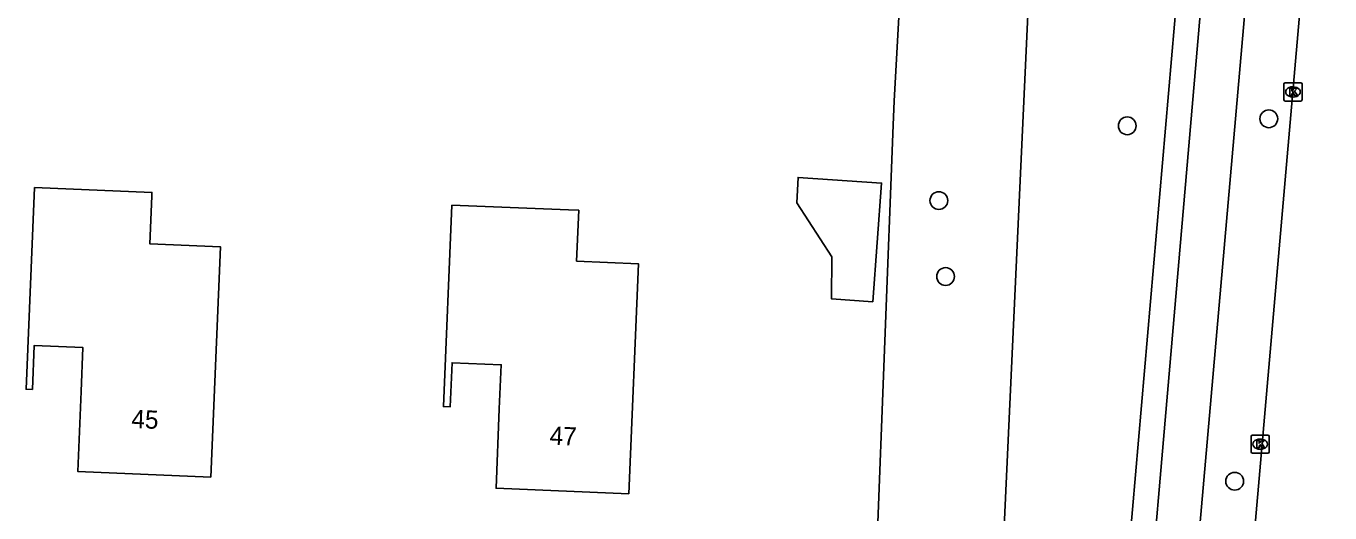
# Model space of a CAD drawing. Extents: x 160787 to 161428, y 386828 to 387483.
# Drawn here: x 161336 to 161407.7, y 387114.4 to 387141.1 of the extents above; entities that cross this region are included whole.
import ezdxf

# ---------------------------------------------------------------- set-up
doc = ezdxf.new("R2010")
doc.units = 0
for name, color, linetype in [('IMGEO_Boom', 7, 'Continuous'), ('IMGEO_Fietspad_gesloten', 7, 'Continuous'), ('IMGEO_Groenvoorziening', 7, 'Continuous'), ('IMGEO_Kolk', 7, 'Continuous'), ('IMGEO_Pand', 7, 'Continuous'), ('IMGEO_Pand_nummerreeks', 7, 'Continuous'), ('IMGEO_Rijbaan_lokaal_gesloten', 7, 'Continuous'), ('IMGEO_Voetpad_open', 7, 'Continuous')]:
    doc.layers.add(name, color=color, linetype=linetype)

msp = doc.modelspace()

# ---------------------------------------------------------------- linework, layer by layer
at = {"layer": 'IMGEO_Boom'}
for centre in [(161396.54, 387135.665), (161404.322, 387136.051), (161386.181, 387131.552), (161386.552, 387127.377), (161402.447, 387116.12)]:
    msp.add_circle(centre, 0.489, dxfattribs=at)
at = {"layer": 'IMGEO_Fietspad_gesloten'}
for points in [[(161407.533, 387249.962), (161407.461, 387247.985), (161406.867, 387233.118), (161405.924, 387208.411), (161404.815, 387191.258), (161403.255, 387173.245), (161393.155, 387056.153), (161390.436, 387023.76), (161389.845, 387017.132), (161384.142, 386950.642), (161379.486, 386896.649), (161376.409, 386860.953), (161376.305, 386860.089), (161375.969, 386856.03)], [(161398.745, 387093.387), (161404.702, 387161.369)]]:
    msp.add_lwpolyline(points, dxfattribs=at)
at = {"layer": 'IMGEO_Groenvoorziening'}
for points in [[(161391.991, 387161.617), (161388.815, 387092.987)], [(161382.743, 387111.952), (161383.659, 387135.705), (161383.732, 387137.042), (161384.021, 387142.306)]]:
    msp.add_lwpolyline(points, dxfattribs=at)
at = {"layer": 'IMGEO_Kolk'}
for p, q in [((161405.151, 387137.102), (161405.151, 387137.954)), ((161405.226, 387138.028), (161406.078, 387138.028)), ((161405.639, 387137.808), (161405.664, 387137.808)), ((161406.152, 387137.954), (161406.152, 387137.102)), ((161406.078, 387137.028), (161405.226, 387137.028)), ((161405.662, 387137.248), (161405.637, 387137.248)), ((161403.348, 387117.736), (161403.348, 387118.588)), ((161403.423, 387118.662), (161404.275, 387118.662)), ((161403.836, 387118.442), (161403.861, 387118.442)), ((161404.349, 387118.588), (161404.349, 387117.736)), ((161404.275, 387117.662), (161403.423, 387117.662)), ((161403.859, 387117.882), (161403.834, 387117.882))]:
    msp.add_line(p, q, dxfattribs=at)
for points in [[(161405.151, 387137.102), (161405.151, 387137.954)], [(161405.226, 387138.028), (161406.078, 387138.028)], [(161405.472, 387137.728), (161405.595, 387137.728), (161405.595, 387137.577), (161405.725, 387137.728), (161405.889, 387137.728), (161405.743, 387137.577), (161405.896, 387137.328), (161405.744, 387137.328), (161405.659, 387137.492), (161405.595, 387137.425), (161405.595, 387137.328), (161405.472, 387137.328), (161405.472, 387137.728)], [(161406.152, 387137.954), (161406.152, 387137.102)], [(161406.078, 387137.028), (161405.226, 387137.028)], [(161403.348, 387117.736), (161403.348, 387118.588)], [(161403.423, 387118.662), (161404.275, 387118.662)], [(161403.669, 387118.362), (161403.792, 387118.362), (161403.792, 387118.211), (161403.922, 387118.362), (161404.086, 387118.362), (161403.94, 387118.211), (161404.093, 387117.962), (161403.941, 387117.962), (161403.856, 387118.126), (161403.792, 387118.059), (161403.792, 387117.962), (161403.669, 387117.962), (161403.669, 387118.362)], [(161404.349, 387118.588), (161404.349, 387117.736)], [(161404.275, 387117.662), (161403.423, 387117.662)]]:
    msp.add_lwpolyline(points, dxfattribs=at)
for centre, start, end in [((161405.228, 387137.952), 91.55205, 178.44795), ((161405.228, 387137.952), 91.55205, 178.44795), ((161406.076, 387137.952), 1.55205, 88.44795), ((161406.076, 387137.952), 1.55205, 88.44795), ((161405.228, 387137.104), 181.55205, 268.44795), ((161405.228, 387137.104), 181.55205, 268.44795), ((161406.076, 387137.104), 271.55205, 358.44795), ((161406.076, 387137.104), 271.55205, 358.44795), ((161403.425, 387118.586), 91.55205, 178.44795), ((161403.425, 387118.586), 91.55205, 178.44795), ((161404.273, 387118.586), 1.55205, 88.44795), ((161404.273, 387118.586), 1.55205, 88.44795), ((161403.425, 387117.738), 181.55205, 268.44795), ((161403.425, 387117.738), 181.55205, 268.44795), ((161404.273, 387117.738), 271.55205, 358.44795), ((161404.273, 387117.738), 271.55205, 358.44795)]:
    msp.add_arc(centre, 0.0765, start, end, dxfattribs=at)
for centre, major_axis, ratio, start_param, end_param in [((161405.638, 387137.528), (-0.387, 0.002), 0.722429, 4.712389, 7.853982), ((161405.663, 387137.528), (-0.39, 0.002), 0.717154, 1.570796, 4.712389), ((161403.835, 387118.162), (-0.387, 0.002), 0.722429, 4.712389, 7.853982), ((161403.86, 387118.162), (-0.39, 0.002), 0.717154, 1.570796, 4.712389)]:
    msp.add_ellipse(centre, major_axis=major_axis, ratio=ratio, start_param=start_param, end_param=end_param, dxfattribs=at)
at = {"layer": 'IMGEO_Pand'}
for points in [[(161378.37, 387131.423), (161378.442, 387132.827), (161383.028, 387132.519), (161382.549, 387125.987), (161380.271, 387126.154), (161380.291, 387128.457), (161378.37, 387131.423)], [(161346.141, 387116.351), (161338.829, 387116.66), (161339.014, 387121.056), (161339.116, 387123.475), (161336.442, 387123.588), (161336.34, 387121.168), (161335.991, 387121.183), (161336.459, 387132.27), (161342.909, 387131.998), (161342.902, 387131.798), (161342.791, 387129.182), (161346.675, 387129.018), (161346.141, 387116.351)], [(161359.404, 387131.308), (161365.808, 387131.041), (161366.376, 387131.017), (161366.26, 387128.223), (161369.658, 387128.082), (161369.132, 387115.437), (161361.832, 387115.74), (161362.013, 387120.101), (161362.114, 387122.524), (161359.414, 387122.637), (161359.313, 387120.214), (161358.943, 387120.229), (161359.404, 387131.308)]]:
    msp.add_lwpolyline(points, dxfattribs=at)
at = {"layer": 'IMGEO_Rijbaan_lokaal_gesloten'}
msp.add_lwpolyline([(161407.683, 387161.121), (161407.075, 387153.954), (161405.652, 387137.528), (161401.785, 387093.132)], dxfattribs=at)
at = {"layer": 'IMGEO_Voetpad_open'}
msp.add_lwpolyline([(161395.018, 387093.592), (161400.791, 387160.339)], dxfattribs=at)

# ---------------------------------------------------------------- texts
at = {"layer": 'IMGEO_Pand_nummerreeks'}
for s, rotation, p in [('45', 357.58212, (161341.765, 387119.059)), ('47', 357.62222, (161364.761, 387118.141))]:
    msp.add_text(s, height=1, rotation=rotation, dxfattribs=at).set_placement(p)

doc.saveas('drawing.dxf')
